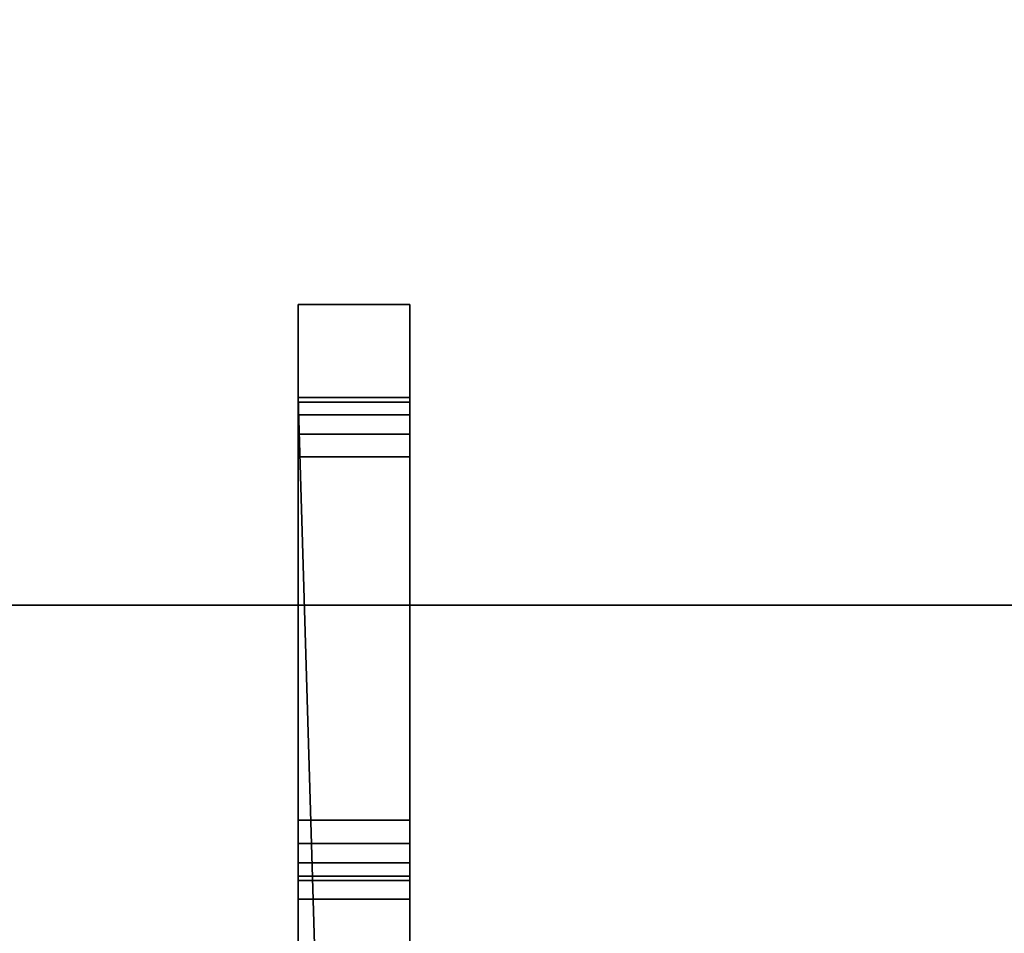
# Model space of a CAD drawing. Header units: millimetres. Extents: x -603 to 3703, y -121 to 193.
# Tile 309 of 656: x 422 to 449, y -27 to -2. Entities that reach past the tile are written whole.
import ezdxf

# ---------------------------------------------------------------- set-up
doc = ezdxf.new("R2010")
doc.units = ezdxf.units.MM
doc.layers.add('151', color=7, linetype='Continuous', true_color=0xffffff)

# ---------------------------------------------------------------- blocks, each defined once
blk = doc.blocks.new('UG_SURFACE_001')
at = {"layer": '151', "color": 252, "linetype": 'Continuous', "lineweight": 35}
for points in [[(603, -18, 2212.25), (603, 174.4, 2212.25), (-603, 174.4, 2212.25), (-603, -18, 2212.25)], [(-453, -18, 2062.25), (-453, 174.4, 2062.25), (453, 174.4, 2062.25), (453, -18, 2062.25)], [(603, -18, 2212.25), (-603, -18, 2212.25), (-453, -18, 2062.25), (453, -18, 2062.25)]]:
    blk.add_3dface(points, dxfattribs=at)
blk = doc.blocks.new('UG_SURFACE_035')
at = {"layer": '151', "color": 252, "linetype": 'Continuous', "lineweight": 35}
for points in [[(-468, -18, 2077.25), (468, -18, 2077.25), (466.5, -18, 2075.75), (-466.5, -18, 2075.75)], [(-468, -18, 2077.25), (-468, -29.92, 2077.25), (468, -29.92, 2077.25), (468, -18, 2077.25)], [(-466.5, -18, 2075.75), (466.5, -18, 2075.75), (466.5, -29.92, 2075.75), (-466.5, -29.92, 2075.75)]]:
    blk.add_3dface(points, dxfattribs=at)
blk = doc.blocks.new('UG_SURFACE_051')
at = {"layer": '151', "color": 252, "linetype": 'Continuous', "lineweight": 35}
for points in [[(429.5, -9.913, 1747.41), (432.5, -9.913, 1747.41), (432.5, -12.413, 1746.5), (429.5, -12.413, 1746.5)], [(429.5, -9.913, 1760.25), (432.5, -9.913, 1760.25), (432.5, -9.913, 1747.41), (429.5, -9.913, 1747.41)], [(429.5, -25.913, 1760.25), (432.5, -25.913, 1760.25), (432.5, -9.913, 1760.25), (429.5, -9.913, 1760.25)], [(429.5, -9.913, 1767.25), (432.5, -9.913, 1767.25), (432.5, -25.913, 1767.25), (429.5, -25.913, 1767.25)], [(429.5, -9.913, 1780.09), (432.5, -9.913, 1780.09), (432.5, -9.913, 1767.25), (429.5, -9.913, 1767.25)], [(429.5, -12.413, 1781), (432.5, -12.413, 1781), (432.5, -9.913, 1780.09), (429.5, -9.913, 1780.09)], [(429.5, -9.913, 1780.09), (429.5, -12.413, 1775), (429.5, -12.535, 1775.612)], [(429.5, -9.913, 1767.25), (429.5, -12.882, 1773.869), (429.5, -12.535, 1774.388)], [(429.5, -12.535, 1774.388), (429.5, -12.413, 1775), (429.5, -9.913, 1780.09), (429.5, -9.913, 1767.25)], [(429.5, -12.535, 1775.612), (429.5, -12.882, 1776.131), (429.5, -9.913, 1780.09)], [(429.5, -9.913, 1760.25), (429.5, -9.913, 1747.41), (429.5, -12.413, 1752.5), (429.5, -12.535, 1753.112)], [(429.5, -9.913, 1747.41), (429.5, -12.882, 1751.369), (429.5, -12.535, 1751.888)], [(429.5, -9.913, 1767.25), (429.5, -13.401, 1773.522), (429.5, -12.882, 1773.869)], [(429.5, -9.913, 1760.25), (429.5, -12.882, 1753.631), (429.5, -13.401, 1753.978)], [(429.5, -12.535, 1751.888), (429.5, -12.413, 1752.5), (429.5, -9.913, 1747.41)], [(429.5, -12.882, 1776.131), (429.5, -13.401, 1776.478), (429.5, -12.413, 1781), (429.5, -9.913, 1780.09)], [(429.5, -23.789, 1773.4), (429.5, -14.013, 1773.4), (429.5, -9.913, 1767.25), (429.5, -25.913, 1767.25)], [(429.5, -12.535, 1753.112), (429.5, -12.882, 1753.631), (429.5, -9.913, 1760.25)], [(429.5, -14.013, 1773.4), (429.5, -13.401, 1773.522), (429.5, -9.913, 1767.25)], [(429.5, -9.913, 1747.41), (429.5, -12.413, 1746.5), (429.5, -13.401, 1751.022), (429.5, -12.882, 1751.369)], [(429.5, -25.913, 1760.25), (429.5, -9.913, 1760.25), (429.5, -13.401, 1753.978), (429.5, -14.013, 1754.1)], [(432.5, -9.913, 1747.41), (432.5, -12.413, 1752.5), (432.5, -12.535, 1751.888)], [(432.5, -9.913, 1760.25), (432.5, -12.882, 1753.631), (432.5, -12.535, 1753.112)], [(432.5, -12.535, 1753.112), (432.5, -12.413, 1752.5), (432.5, -9.913, 1747.41), (432.5, -9.913, 1760.25)], [(432.5, -9.913, 1767.25), (432.5, -9.913, 1780.09), (432.5, -12.413, 1775), (432.5, -12.535, 1774.388)], [(432.5, -9.913, 1780.09), (432.5, -12.882, 1776.131), (432.5, -12.535, 1775.612)], [(432.5, -9.913, 1760.25), (432.5, -13.401, 1753.978), (432.5, -12.882, 1753.631)], [(432.5, -9.913, 1767.25), (432.5, -12.882, 1773.869), (432.5, -13.401, 1773.522)], [(432.5, -12.535, 1775.612), (432.5, -12.413, 1775), (432.5, -9.913, 1780.09)], [(432.5, -12.535, 1751.888), (432.5, -12.882, 1751.369), (432.5, -9.913, 1747.41)], [(432.5, -12.535, 1774.388), (432.5, -12.882, 1773.869), (432.5, -9.913, 1767.25)], [(432.5, -12.882, 1751.369), (432.5, -13.401, 1751.022), (432.5, -12.413, 1746.5), (432.5, -9.913, 1747.41)], [(432.5, -23.789, 1754.1), (432.5, -14.013, 1754.1), (432.5, -9.913, 1760.25), (432.5, -25.913, 1760.25)], [(432.5, -9.913, 1780.09), (432.5, -12.413, 1781), (432.5, -13.401, 1776.478), (432.5, -12.882, 1776.131)], [(432.5, -14.013, 1754.1), (432.5, -13.401, 1753.978), (432.5, -9.913, 1760.25)], [(432.5, -25.913, 1767.25), (432.5, -9.913, 1767.25), (432.5, -13.401, 1773.522), (432.5, -14.013, 1773.4)], [(429.5, -12.413, 1746.5), (432.5, -12.413, 1746.5), (432.5, -36.565, 1746.5), (430.216, -36.454, 1746.5)], [(430.216, -36.454, 1746.5), (429.5, -36.565, 1746.5), (429.5, -12.413, 1746.5)], [(429.5, -12.413, 1781), (429.5, -36.565, 1781), (430.216, -36.454, 1781)], [(430.216, -36.454, 1781), (432.5, -36.565, 1781), (432.5, -12.413, 1781), (429.5, -12.413, 1781)], [(429.5, -23.789, 1750.9), (429.5, -14.013, 1750.9), (429.5, -12.413, 1746.5), (429.5, -36.565, 1746.5)], [(429.5, -36.565, 1781), (429.5, -12.413, 1781), (429.5, -14.013, 1776.6), (429.5, -23.789, 1776.6)], [(429.5, -14.013, 1750.9), (429.5, -13.401, 1751.022), (429.5, -12.413, 1746.5)], [(429.5, -13.401, 1776.478), (429.5, -14.013, 1776.6), (429.5, -12.413, 1781)], [(429.5, -12.413, 1775), (432.5, -12.413, 1775), (432.5, -12.535, 1775.612), (429.5, -12.535, 1775.612)], [(429.5, -12.535, 1774.388), (432.5, -12.535, 1774.388), (432.5, -12.413, 1775), (429.5, -12.413, 1775)], [(429.5, -12.413, 1752.5), (432.5, -12.413, 1752.5), (432.5, -12.535, 1753.112), (429.5, -12.535, 1753.112)], [(429.5, -12.535, 1751.888), (432.5, -12.535, 1751.888), (432.5, -12.413, 1752.5), (429.5, -12.413, 1752.5)], [(432.5, -23.789, 1776.6), (432.5, -14.013, 1776.6), (432.5, -12.413, 1781), (432.5, -36.565, 1781)], [(432.5, -14.013, 1776.6), (432.5, -13.401, 1776.478), (432.5, -12.413, 1781)], [(432.5, -13.401, 1751.022), (432.5, -14.013, 1750.9), (432.5, -12.413, 1746.5)], [(432.5, -36.565, 1746.5), (432.5, -12.413, 1746.5), (432.5, -14.013, 1750.9), (432.5, -23.789, 1750.9)], [(429.5, -12.535, 1775.612), (432.5, -12.535, 1775.612), (432.5, -12.882, 1776.131), (429.5, -12.882, 1776.131)], [(429.5, -12.882, 1773.869), (432.5, -12.882, 1773.869), (432.5, -12.535, 1774.388), (429.5, -12.535, 1774.388)], [(429.5, -12.535, 1753.112), (432.5, -12.535, 1753.112), (432.5, -12.882, 1753.631), (429.5, -12.882, 1753.631)], [(429.5, -12.882, 1751.369), (432.5, -12.882, 1751.369), (432.5, -12.535, 1751.888), (429.5, -12.535, 1751.888)], [(429.5, -12.882, 1776.131), (432.5, -12.882, 1776.131), (432.5, -13.401, 1776.478), (429.5, -13.401, 1776.478)], [(429.5, -13.401, 1773.522), (432.5, -13.401, 1773.522), (432.5, -12.882, 1773.869), (429.5, -12.882, 1773.869)], [(429.5, -12.882, 1753.631), (432.5, -12.882, 1753.631), (432.5, -13.401, 1753.978), (429.5, -13.401, 1753.978)], [(429.5, -13.401, 1751.022), (432.5, -13.401, 1751.022), (432.5, -12.882, 1751.369), (429.5, -12.882, 1751.369)], [(429.5, -13.401, 1776.478), (432.5, -13.401, 1776.478), (432.5, -14.013, 1776.6), (429.5, -14.013, 1776.6)], [(429.5, -14.013, 1773.4), (432.5, -14.013, 1773.4), (432.5, -13.401, 1773.522), (429.5, -13.401, 1773.522)], [(429.5, -13.401, 1753.978), (432.5, -13.401, 1753.978), (432.5, -14.013, 1754.1), (429.5, -14.013, 1754.1)], [(429.5, -14.013, 1750.9), (432.5, -14.013, 1750.9), (432.5, -13.401, 1751.022), (429.5, -13.401, 1751.022)], [(429.5, -14.013, 1754.1), (429.5, -27.252, 1760.516), (429.5, -25.913, 1760.25)], [(429.5, -27.252, 1760.516), (429.5, -14.013, 1754.1), (429.5, -23.789, 1754.1)], [(429.5, -14.013, 1776.6), (432.5, -14.013, 1776.6), (432.5, -23.789, 1776.6), (429.5, -23.789, 1776.6)], [(429.5, -14.013, 1754.1), (432.5, -14.013, 1754.1), (432.5, -23.789, 1754.1), (429.5, -23.789, 1754.1)], [(429.5, -23.789, 1750.9), (432.5, -23.789, 1750.9), (432.5, -14.013, 1750.9), (429.5, -14.013, 1750.9)], [(429.5, -23.789, 1773.4), (432.5, -23.789, 1773.4), (432.5, -14.013, 1773.4), (429.5, -14.013, 1773.4)], [(432.5, -14.013, 1773.4), (432.5, -27.252, 1766.984), (432.5, -25.913, 1767.25)], [(432.5, -27.252, 1766.984), (432.5, -14.013, 1773.4), (432.5, -23.789, 1773.4)], [(429.5, -25.913, 1767.25), (429.5, -24.409, 1773.515), (429.5, -23.789, 1773.4)], [(429.5, -36.565, 1746.5), (429.5, -24.409, 1751.015), (429.5, -23.789, 1750.9)], [(429.5, -23.789, 1754.1), (429.5, -24.409, 1753.985), (429.5, -28.388, 1761.275), (429.5, -27.252, 1760.516)], [(429.5, -23.789, 1776.6), (429.5, -24.409, 1776.485), (429.5, -36.565, 1781)], [(429.5, -24.409, 1773.515), (432.5, -24.409, 1773.515), (432.5, -23.789, 1773.4), (429.5, -23.789, 1773.4)], [(429.5, -23.789, 1776.6), (432.5, -23.789, 1776.6), (432.5, -24.409, 1776.485), (429.5, -24.409, 1776.485)], [(429.5, -24.409, 1751.015), (432.5, -24.409, 1751.015), (432.5, -23.789, 1750.9), (429.5, -23.789, 1750.9)], [(429.5, -23.789, 1754.1), (432.5, -23.789, 1754.1), (432.5, -24.409, 1753.985), (429.5, -24.409, 1753.985)], [(432.5, -25.913, 1760.25), (432.5, -24.409, 1753.985), (432.5, -23.789, 1754.1)], [(432.5, -36.565, 1781), (432.5, -24.409, 1776.485), (432.5, -23.789, 1776.6)], [(432.5, -23.789, 1773.4), (432.5, -24.409, 1773.515), (432.5, -28.388, 1766.225), (432.5, -27.252, 1766.984)], [(432.5, -23.789, 1750.9), (432.5, -24.409, 1751.015), (432.5, -36.565, 1746.5)], [(429.5, -24.936, 1773.86), (429.5, -24.409, 1773.515), (429.5, -25.913, 1767.25), (429.5, -27.252, 1766.984)], [(429.5, -29.147, 1762.411), (429.5, -24.409, 1753.985), (429.5, -24.936, 1753.64)], [(429.5, -36.565, 1781), (429.5, -24.409, 1776.485), (429.5, -24.936, 1776.14)], [(429.5, -24.409, 1753.985), (429.5, -29.147, 1762.411), (429.5, -28.388, 1761.275)], [(429.5, -24.936, 1751.36), (429.5, -24.409, 1751.015), (429.5, -36.565, 1746.5)], [(429.5, -24.936, 1773.86), (432.5, -24.936, 1773.86), (432.5, -24.409, 1773.515), (429.5, -24.409, 1773.515)], [(429.5, -24.409, 1776.485), (432.5, -24.409, 1776.485), (432.5, -24.936, 1776.14), (429.5, -24.936, 1776.14)], [(429.5, -24.936, 1751.36), (432.5, -24.936, 1751.36), (432.5, -24.409, 1751.015), (429.5, -24.409, 1751.015)], [(429.5, -24.409, 1753.985), (432.5, -24.409, 1753.985), (432.5, -24.936, 1753.64), (429.5, -24.936, 1753.64)], [(432.5, -24.936, 1753.64), (432.5, -24.409, 1753.985), (432.5, -25.913, 1760.25), (432.5, -27.252, 1760.516)], [(432.5, -29.147, 1765.089), (432.5, -24.409, 1773.515), (432.5, -24.936, 1773.86)], [(432.5, -36.565, 1746.5), (432.5, -24.409, 1751.015), (432.5, -24.936, 1751.36)], [(432.5, -24.409, 1773.515), (432.5, -29.147, 1765.089), (432.5, -28.388, 1766.225)], [(432.5, -24.936, 1776.14), (432.5, -24.409, 1776.485), (432.5, -36.565, 1781)], [(429.5, -24.936, 1773.86), (429.5, -27.252, 1766.984), (429.5, -28.388, 1766.225)], [(429.5, -29.147, 1765.089), (429.5, -25.289, 1774.382), (429.5, -24.936, 1773.86)], [(429.5, -24.936, 1753.64), (429.5, -25.289, 1753.118), (429.5, -29.147, 1762.411)], [(429.5, -36.565, 1746.5), (429.5, -25.289, 1751.882), (429.5, -24.936, 1751.36)], [(429.5, -24.936, 1776.14), (429.5, -25.289, 1775.618), (429.5, -36.565, 1781)], [(429.5, -28.388, 1766.225), (429.5, -29.147, 1765.089), (429.5, -24.936, 1773.86)], [(429.5, -25.289, 1774.382), (432.5, -25.289, 1774.382), (432.5, -24.936, 1773.86), (429.5, -24.936, 1773.86)], [(429.5, -24.936, 1776.14), (432.5, -24.936, 1776.14), (432.5, -25.289, 1775.618), (429.5, -25.289, 1775.618)], [(429.5, -25.289, 1751.882), (432.5, -25.289, 1751.882), (432.5, -24.936, 1751.36), (429.5, -24.936, 1751.36)], [(429.5, -24.936, 1753.64), (432.5, -24.936, 1753.64), (432.5, -25.289, 1753.118), (429.5, -25.289, 1753.118)], [(432.5, -24.936, 1753.64), (432.5, -27.252, 1760.516), (432.5, -28.388, 1761.275)], [(432.5, -29.147, 1762.411), (432.5, -25.289, 1753.118), (432.5, -24.936, 1753.64)], [(432.5, -36.565, 1781), (432.5, -25.289, 1775.618), (432.5, -24.936, 1776.14)], [(432.5, -24.936, 1773.86), (432.5, -25.289, 1774.382), (432.5, -29.147, 1765.089)], [(432.5, -24.936, 1751.36), (432.5, -25.289, 1751.882), (432.5, -36.565, 1746.5)], [(432.5, -28.388, 1761.275), (432.5, -29.147, 1762.411), (432.5, -24.936, 1753.64)], [(429.5, -36.565, 1781), (429.5, -25.413, 1775), (429.5, -25.289, 1774.382), (429.5, -29.147, 1765.089)], [(429.5, -29.147, 1762.411), (429.5, -25.289, 1753.118), (429.5, -25.413, 1752.5), (429.5, -36.565, 1746.5)], [(429.5, -36.565, 1746.5), (429.5, -25.413, 1752.5), (429.5, -25.289, 1751.882)], [(429.5, -25.289, 1775.618), (429.5, -25.413, 1775), (429.5, -36.565, 1781)], [(429.5, -25.413, 1775), (432.5, -25.413, 1775), (432.5, -25.289, 1774.382), (429.5, -25.289, 1774.382)], [(429.5, -25.289, 1775.618), (432.5, -25.289, 1775.618), (432.5, -25.413, 1775), (429.5, -25.413, 1775)], [(429.5, -25.413, 1752.5), (432.5, -25.413, 1752.5), (432.5, -25.289, 1751.882), (429.5, -25.289, 1751.882)], [(429.5, -25.289, 1753.118), (432.5, -25.289, 1753.118), (432.5, -25.413, 1752.5), (429.5, -25.413, 1752.5)], [(432.5, -36.565, 1746.5), (432.5, -25.413, 1752.5), (432.5, -25.289, 1753.118), (432.5, -29.147, 1762.411)], [(432.5, -29.147, 1765.089), (432.5, -25.289, 1774.382), (432.5, -25.413, 1775), (432.5, -36.565, 1781)], [(432.5, -36.565, 1781), (432.5, -25.413, 1775), (432.5, -25.289, 1775.618)], [(432.5, -25.289, 1751.882), (432.5, -25.413, 1752.5), (432.5, -36.565, 1746.5)], [(429.5, -27.252, 1760.516), (432.5, -27.252, 1760.516), (432.5, -25.913, 1760.25), (429.5, -25.913, 1760.25)], [(429.5, -25.913, 1767.25), (432.5, -25.913, 1767.25), (432.5, -27.252, 1766.984), (429.5, -27.252, 1766.984)]]:
    blk.add_3dface(points, dxfattribs=at)
blk = doc.blocks.new('UG_SURFACE_056')
at = {"layer": '151', "color": 252, "linetype": 'Continuous', "lineweight": 35}
for points in [[(429.5, -9.913, 312.41), (432.5, -9.913, 312.41), (432.5, -12.413, 311.5), (429.5, -12.413, 311.5)], [(429.5, -9.913, 325.25), (432.5, -9.913, 325.25), (432.5, -9.913, 312.41), (429.5, -9.913, 312.41)], [(429.5, -25.913, 325.25), (432.5, -25.913, 325.25), (432.5, -9.913, 325.25), (429.5, -9.913, 325.25)], [(429.5, -9.913, 332.25), (432.5, -9.913, 332.25), (432.5, -25.913, 332.25), (429.5, -25.913, 332.25)], [(429.5, -9.913, 345.09), (432.5, -9.913, 345.09), (432.5, -9.913, 332.25), (429.5, -9.913, 332.25)], [(429.5, -12.413, 346), (432.5, -12.413, 346), (432.5, -9.913, 345.09), (429.5, -9.913, 345.09)], [(429.5, -9.913, 325.25), (429.5, -9.913, 312.41), (429.5, -12.413, 317.5), (429.5, -12.535, 318.112)], [(429.5, -9.913, 312.41), (429.5, -12.882, 316.369), (429.5, -12.535, 316.888)], [(429.5, -12.535, 316.888), (429.5, -12.413, 317.5), (429.5, -9.913, 312.41)], [(429.5, -9.913, 345.09), (429.5, -12.413, 340), (429.5, -12.535, 340.612)], [(429.5, -9.913, 332.25), (429.5, -12.882, 338.869), (429.5, -12.535, 339.388)], [(429.5, -23.789, 338.4), (429.5, -14.013, 338.4), (429.5, -9.913, 332.25), (429.5, -25.913, 332.25)], [(429.5, -9.913, 325.25), (429.5, -12.882, 318.631), (429.5, -13.401, 318.978)], [(429.5, -13.401, 316.022), (429.5, -12.882, 316.369), (429.5, -9.913, 312.41), (429.5, -12.413, 311.5)], [(429.5, -12.413, 346), (429.5, -9.913, 345.09), (429.5, -12.882, 341.131), (429.5, -13.401, 341.478)], [(429.5, -12.535, 339.388), (429.5, -12.413, 340), (429.5, -9.913, 345.09), (429.5, -9.913, 332.25)], [(429.5, -14.013, 338.4), (429.5, -13.401, 338.522), (429.5, -9.913, 332.25)], [(429.5, -12.535, 318.112), (429.5, -12.882, 318.631), (429.5, -9.913, 325.25)], [(429.5, -12.535, 340.612), (429.5, -12.882, 341.131), (429.5, -9.913, 345.09)], [(429.5, -13.401, 338.522), (429.5, -12.882, 338.869), (429.5, -9.913, 332.25)], [(429.5, -25.913, 325.25), (429.5, -9.913, 325.25), (429.5, -13.401, 318.978), (429.5, -14.013, 319.1)], [(432.5, -9.913, 332.25), (432.5, -9.913, 345.09), (432.5, -12.413, 340), (432.5, -12.535, 339.388)], [(432.5, -9.913, 345.09), (432.5, -12.882, 341.131), (432.5, -12.535, 340.612)], [(432.5, -9.913, 332.25), (432.5, -12.882, 338.869), (432.5, -13.401, 338.522)], [(432.5, -12.535, 340.612), (432.5, -12.413, 340), (432.5, -9.913, 345.09)], [(432.5, -9.913, 312.41), (432.5, -12.413, 317.5), (432.5, -12.535, 316.888)], [(432.5, -9.913, 325.25), (432.5, -12.882, 318.631), (432.5, -12.535, 318.112)], [(432.5, -23.789, 319.1), (432.5, -14.013, 319.1), (432.5, -9.913, 325.25), (432.5, -25.913, 325.25)], [(432.5, -12.535, 339.388), (432.5, -12.882, 338.869), (432.5, -9.913, 332.25)], [(432.5, -12.413, 311.5), (432.5, -9.913, 312.41), (432.5, -12.882, 316.369), (432.5, -13.401, 316.022)], [(432.5, -12.535, 318.112), (432.5, -12.413, 317.5), (432.5, -9.913, 312.41), (432.5, -9.913, 325.25)], [(432.5, -14.013, 319.1), (432.5, -13.401, 318.978), (432.5, -9.913, 325.25)], [(432.5, -13.401, 341.478), (432.5, -12.882, 341.131), (432.5, -9.913, 345.09), (432.5, -12.413, 346)], [(432.5, -12.535, 316.888), (432.5, -12.882, 316.369), (432.5, -9.913, 312.41)], [(432.5, -13.401, 318.978), (432.5, -12.882, 318.631), (432.5, -9.913, 325.25)], [(432.5, -25.913, 332.25), (432.5, -9.913, 332.25), (432.5, -13.401, 338.522), (432.5, -14.013, 338.4)], [(429.5, -12.413, 311.5), (432.5, -12.413, 311.5), (432.5, -36.565, 311.5), (430.216, -36.454, 311.5)], [(430.216, -36.454, 311.5), (429.5, -36.565, 311.5), (429.5, -12.413, 311.5)], [(429.5, -12.413, 346), (429.5, -36.565, 346), (430.216, -36.454, 346)], [(430.216, -36.454, 346), (432.5, -36.565, 346), (432.5, -12.413, 346), (429.5, -12.413, 346)], [(429.5, -23.789, 315.9), (429.5, -14.013, 315.9), (429.5, -12.413, 311.5), (429.5, -36.565, 311.5)], [(429.5, -14.013, 315.9), (429.5, -13.401, 316.022), (429.5, -12.413, 311.5)], [(429.5, -36.565, 346), (429.5, -12.413, 346), (429.5, -14.013, 341.6), (429.5, -23.789, 341.6)], [(429.5, -13.401, 341.478), (429.5, -14.013, 341.6), (429.5, -12.413, 346)], [(429.5, -12.413, 340), (432.5, -12.413, 340), (432.5, -12.535, 340.612), (429.5, -12.535, 340.612)], [(429.5, -12.535, 339.388), (432.5, -12.535, 339.388), (432.5, -12.413, 340), (429.5, -12.413, 340)], [(429.5, -12.413, 317.5), (432.5, -12.413, 317.5), (432.5, -12.535, 318.112), (429.5, -12.535, 318.112)], [(429.5, -12.535, 316.888), (432.5, -12.535, 316.888), (432.5, -12.413, 317.5), (429.5, -12.413, 317.5)], [(432.5, -23.789, 341.6), (432.5, -14.013, 341.6), (432.5, -12.413, 346), (432.5, -36.565, 346)], [(432.5, -14.013, 341.6), (432.5, -13.401, 341.478), (432.5, -12.413, 346)], [(432.5, -36.565, 311.5), (432.5, -12.413, 311.5), (432.5, -14.013, 315.9), (432.5, -23.789, 315.9)], [(432.5, -13.401, 316.022), (432.5, -14.013, 315.9), (432.5, -12.413, 311.5)], [(429.5, -12.535, 340.612), (432.5, -12.535, 340.612), (432.5, -12.882, 341.131), (429.5, -12.882, 341.131)], [(429.5, -12.882, 338.869), (432.5, -12.882, 338.869), (432.5, -12.535, 339.388), (429.5, -12.535, 339.388)], [(429.5, -12.535, 318.112), (432.5, -12.535, 318.112), (432.5, -12.882, 318.631), (429.5, -12.882, 318.631)], [(429.5, -12.882, 316.369), (432.5, -12.882, 316.369), (432.5, -12.535, 316.888), (429.5, -12.535, 316.888)], [(429.5, -12.882, 341.131), (432.5, -12.882, 341.131), (432.5, -13.401, 341.478), (429.5, -13.401, 341.478)], [(429.5, -13.401, 338.522), (432.5, -13.401, 338.522), (432.5, -12.882, 338.869), (429.5, -12.882, 338.869)], [(429.5, -12.882, 318.631), (432.5, -12.882, 318.631), (432.5, -13.401, 318.978), (429.5, -13.401, 318.978)], [(429.5, -13.401, 316.022), (432.5, -13.401, 316.022), (432.5, -12.882, 316.369), (429.5, -12.882, 316.369)], [(429.5, -13.401, 341.478), (432.5, -13.401, 341.478), (432.5, -14.013, 341.6), (429.5, -14.013, 341.6)], [(429.5, -14.013, 338.4), (432.5, -14.013, 338.4), (432.5, -13.401, 338.522), (429.5, -13.401, 338.522)], [(429.5, -13.401, 318.978), (432.5, -13.401, 318.978), (432.5, -14.013, 319.1), (429.5, -14.013, 319.1)], [(429.5, -14.013, 315.9), (432.5, -14.013, 315.9), (432.5, -13.401, 316.022), (429.5, -13.401, 316.022)], [(429.5, -14.013, 319.1), (429.5, -27.252, 325.516), (429.5, -25.913, 325.25)], [(429.5, -27.252, 325.516), (429.5, -14.013, 319.1), (429.5, -23.789, 319.1)], [(429.5, -14.013, 341.6), (432.5, -14.013, 341.6), (432.5, -23.789, 341.6), (429.5, -23.789, 341.6)], [(429.5, -14.013, 319.1), (432.5, -14.013, 319.1), (432.5, -23.789, 319.1), (429.5, -23.789, 319.1)], [(429.5, -23.789, 315.9), (432.5, -23.789, 315.9), (432.5, -14.013, 315.9), (429.5, -14.013, 315.9)], [(429.5, -23.789, 338.4), (432.5, -23.789, 338.4), (432.5, -14.013, 338.4), (429.5, -14.013, 338.4)], [(432.5, -14.013, 338.4), (432.5, -27.252, 331.984), (432.5, -25.913, 332.25)], [(432.5, -27.252, 331.984), (432.5, -14.013, 338.4), (432.5, -23.789, 338.4)], [(429.5, -36.565, 311.5), (429.5, -24.409, 316.015), (429.5, -23.789, 315.9)], [(429.5, -25.913, 332.25), (429.5, -24.409, 338.515), (429.5, -23.789, 338.4)], [(429.5, -23.789, 319.1), (429.5, -24.409, 318.985), (429.5, -27.252, 325.516)], [(429.5, -23.789, 341.6), (429.5, -24.409, 341.485), (429.5, -36.565, 346)], [(429.5, -24.409, 338.515), (432.5, -24.409, 338.515), (432.5, -23.789, 338.4), (429.5, -23.789, 338.4)], [(429.5, -23.789, 341.6), (432.5, -23.789, 341.6), (432.5, -24.409, 341.485), (429.5, -24.409, 341.485)], [(429.5, -24.409, 316.015), (432.5, -24.409, 316.015), (432.5, -23.789, 315.9), (429.5, -23.789, 315.9)], [(429.5, -23.789, 319.1), (432.5, -23.789, 319.1), (432.5, -24.409, 318.985), (429.5, -24.409, 318.985)], [(432.5, -36.565, 346), (432.5, -24.409, 341.485), (432.5, -23.789, 341.6)], [(432.5, -25.913, 325.25), (432.5, -24.409, 318.985), (432.5, -23.789, 319.1)], [(432.5, -23.789, 338.4), (432.5, -24.409, 338.515), (432.5, -27.252, 331.984)], [(432.5, -23.789, 315.9), (432.5, -24.409, 316.015), (432.5, -36.565, 311.5)], [(429.5, -25.913, 332.25), (429.5, -27.252, 331.984), (429.5, -24.409, 338.515)], [(429.5, -36.565, 311.5), (429.5, -24.936, 316.36), (429.5, -24.409, 316.015)], [(429.5, -24.936, 338.86), (429.5, -24.409, 338.515), (429.5, -27.252, 331.984), (429.5, -28.388, 331.225)], [(429.5, -28.388, 326.275), (429.5, -27.252, 325.516), (429.5, -24.409, 318.985), (429.5, -24.936, 318.64)], [(429.5, -24.409, 341.485), (429.5, -24.936, 341.14), (429.5, -36.565, 346)], [(429.5, -24.936, 338.86), (432.5, -24.936, 338.86), (432.5, -24.409, 338.515), (429.5, -24.409, 338.515)], [(429.5, -24.409, 341.485), (432.5, -24.409, 341.485), (432.5, -24.936, 341.14), (429.5, -24.936, 341.14)], [(429.5, -24.936, 316.36), (432.5, -24.936, 316.36), (432.5, -24.409, 316.015), (429.5, -24.409, 316.015)], [(429.5, -24.409, 318.985), (432.5, -24.409, 318.985), (432.5, -24.936, 318.64), (429.5, -24.936, 318.64)], [(432.5, -25.913, 325.25), (432.5, -27.252, 325.516), (432.5, -24.409, 318.985)], [(432.5, -36.565, 346), (432.5, -24.936, 341.14), (432.5, -24.409, 341.485)], [(432.5, -24.936, 318.64), (432.5, -24.409, 318.985), (432.5, -27.252, 325.516), (432.5, -28.388, 326.275)], [(432.5, -28.388, 331.225), (432.5, -27.252, 331.984), (432.5, -24.409, 338.515), (432.5, -24.936, 338.86)], [(432.5, -24.409, 316.015), (432.5, -24.936, 316.36), (432.5, -36.565, 311.5)], [(429.5, -29.147, 327.411), (429.5, -24.936, 318.64), (429.5, -25.289, 318.118)], [(429.5, -25.289, 339.382), (429.5, -24.936, 338.86), (429.5, -29.147, 330.089)], [(429.5, -36.565, 346), (429.5, -24.936, 341.14), (429.5, -25.289, 340.618)], [(429.5, -24.936, 318.64), (429.5, -29.147, 327.411), (429.5, -28.388, 326.275)], [(429.5, -25.289, 316.882), (429.5, -24.936, 316.36), (429.5, -36.565, 311.5)], [(429.5, -28.388, 331.225), (429.5, -29.147, 330.089), (429.5, -24.936, 338.86)], [(429.5, -25.289, 339.382), (432.5, -25.289, 339.382), (432.5, -24.936, 338.86), (429.5, -24.936, 338.86)], [(429.5, -24.936, 341.14), (432.5, -24.936, 341.14), (432.5, -25.289, 340.618), (429.5, -25.289, 340.618)], [(429.5, -25.289, 316.882), (432.5, -25.289, 316.882), (432.5, -24.936, 316.36), (429.5, -24.936, 316.36)], [(429.5, -24.936, 318.64), (432.5, -24.936, 318.64), (432.5, -25.289, 318.118), (429.5, -25.289, 318.118)], [(432.5, -29.147, 330.089), (432.5, -24.936, 338.86), (432.5, -25.289, 339.382)], [(432.5, -25.289, 318.118), (432.5, -24.936, 318.64), (432.5, -29.147, 327.411)], [(432.5, -36.565, 311.5), (432.5, -24.936, 316.36), (432.5, -25.289, 316.882)], [(432.5, -24.936, 338.86), (432.5, -29.147, 330.089), (432.5, -28.388, 331.225)], [(432.5, -25.289, 340.618), (432.5, -24.936, 341.14), (432.5, -36.565, 346)], [(432.5, -28.388, 326.275), (432.5, -29.147, 327.411), (432.5, -24.936, 318.64)], [(429.5, -36.565, 346), (429.5, -25.413, 340), (429.5, -25.289, 339.382), (429.5, -29.147, 330.089)], [(429.5, -36.565, 311.5), (429.5, -25.413, 317.5), (429.5, -25.289, 316.882)], [(429.5, -29.147, 327.411), (429.5, -25.289, 318.118), (429.5, -25.413, 317.5), (429.5, -36.565, 311.5)], [(429.5, -25.289, 340.618), (429.5, -25.413, 340), (429.5, -36.565, 346)], [(429.5, -25.413, 340), (432.5, -25.413, 340), (432.5, -25.289, 339.382), (429.5, -25.289, 339.382)], [(429.5, -25.289, 340.618), (432.5, -25.289, 340.618), (432.5, -25.413, 340), (429.5, -25.413, 340)], [(429.5, -25.413, 317.5), (432.5, -25.413, 317.5), (432.5, -25.289, 316.882), (429.5, -25.289, 316.882)], [(429.5, -25.289, 318.118), (432.5, -25.289, 318.118), (432.5, -25.413, 317.5), (429.5, -25.413, 317.5)], [(432.5, -36.565, 311.5), (432.5, -25.413, 317.5), (432.5, -25.289, 318.118), (432.5, -29.147, 327.411)], [(432.5, -36.565, 346), (432.5, -25.413, 340), (432.5, -25.289, 340.618)], [(432.5, -29.147, 330.089), (432.5, -25.289, 339.382), (432.5, -25.413, 340), (432.5, -36.565, 346)], [(432.5, -25.289, 316.882), (432.5, -25.413, 317.5), (432.5, -36.565, 311.5)], [(429.5, -27.252, 325.516), (432.5, -27.252, 325.516), (432.5, -25.913, 325.25), (429.5, -25.913, 325.25)], [(429.5, -25.913, 332.25), (432.5, -25.913, 332.25), (432.5, -27.252, 331.984), (429.5, -27.252, 331.984)]]:
    blk.add_3dface(points, dxfattribs=at)
blk = doc.blocks.new('UG_SURFACE_060')
at = {"layer": '151', "color": 252, "linetype": 'Continuous', "lineweight": 35}
for points in [[(429.5, -9.913, 1497.41), (432.5, -9.913, 1497.41), (432.5, -12.413, 1496.5), (429.5, -12.413, 1496.5)], [(429.5, -9.913, 1510.25), (432.5, -9.913, 1510.25), (432.5, -9.913, 1497.41), (429.5, -9.913, 1497.41)], [(429.5, -25.913, 1510.25), (432.5, -25.913, 1510.25), (432.5, -9.913, 1510.25), (429.5, -9.913, 1510.25)], [(429.5, -9.913, 1517.25), (432.5, -9.913, 1517.25), (432.5, -25.913, 1517.25), (429.5, -25.913, 1517.25)], [(429.5, -9.913, 1530.09), (432.5, -9.913, 1530.09), (432.5, -9.913, 1517.25), (429.5, -9.913, 1517.25)], [(429.5, -12.413, 1531), (432.5, -12.413, 1531), (432.5, -9.913, 1530.09), (429.5, -9.913, 1530.09)], [(429.5, -9.913, 1530.09), (429.5, -12.413, 1525), (429.5, -12.535, 1525.612)], [(429.5, -9.913, 1517.25), (429.5, -12.882, 1523.869), (429.5, -12.535, 1524.388)], [(429.5, -12.535, 1524.388), (429.5, -12.413, 1525), (429.5, -9.913, 1530.09), (429.5, -9.913, 1517.25)], [(429.5, -12.535, 1525.612), (429.5, -12.882, 1526.131), (429.5, -9.913, 1530.09)], [(429.5, -9.913, 1510.25), (429.5, -9.913, 1497.41), (429.5, -12.413, 1502.5), (429.5, -12.535, 1503.112)], [(429.5, -9.913, 1497.41), (429.5, -12.882, 1501.369), (429.5, -12.535, 1501.888)], [(429.5, -9.913, 1517.25), (429.5, -13.401, 1523.522), (429.5, -12.882, 1523.869)], [(429.5, -9.913, 1510.25), (429.5, -12.882, 1503.631), (429.5, -13.401, 1503.978)], [(429.5, -12.535, 1501.888), (429.5, -12.413, 1502.5), (429.5, -9.913, 1497.41)], [(429.5, -12.882, 1526.131), (429.5, -13.401, 1526.478), (429.5, -12.413, 1531), (429.5, -9.913, 1530.09)], [(429.5, -23.789, 1523.4), (429.5, -14.013, 1523.4), (429.5, -9.913, 1517.25), (429.5, -25.913, 1517.25)], [(429.5, -12.535, 1503.112), (429.5, -12.882, 1503.631), (429.5, -9.913, 1510.25)], [(429.5, -14.013, 1523.4), (429.5, -13.401, 1523.522), (429.5, -9.913, 1517.25)], [(429.5, -9.913, 1497.41), (429.5, -12.413, 1496.5), (429.5, -13.401, 1501.022), (429.5, -12.882, 1501.369)], [(429.5, -25.913, 1510.25), (429.5, -9.913, 1510.25), (429.5, -13.401, 1503.978), (429.5, -14.013, 1504.1)], [(432.5, -9.913, 1497.41), (432.5, -12.413, 1502.5), (432.5, -12.535, 1501.888)], [(432.5, -9.913, 1510.25), (432.5, -12.882, 1503.631), (432.5, -12.535, 1503.112)], [(432.5, -12.535, 1503.112), (432.5, -12.413, 1502.5), (432.5, -9.913, 1497.41), (432.5, -9.913, 1510.25)], [(432.5, -9.913, 1517.25), (432.5, -9.913, 1530.09), (432.5, -12.413, 1525), (432.5, -12.535, 1524.388)], [(432.5, -9.913, 1530.09), (432.5, -12.882, 1526.131), (432.5, -12.535, 1525.612)], [(432.5, -9.913, 1510.25), (432.5, -13.401, 1503.978), (432.5, -12.882, 1503.631)], [(432.5, -9.913, 1517.25), (432.5, -12.882, 1523.869), (432.5, -13.401, 1523.522)], [(432.5, -12.535, 1525.612), (432.5, -12.413, 1525), (432.5, -9.913, 1530.09)], [(432.5, -12.535, 1501.888), (432.5, -12.882, 1501.369), (432.5, -9.913, 1497.41)], [(432.5, -12.535, 1524.388), (432.5, -12.882, 1523.869), (432.5, -9.913, 1517.25)], [(432.5, -12.882, 1501.369), (432.5, -13.401, 1501.022), (432.5, -12.413, 1496.5), (432.5, -9.913, 1497.41)], [(432.5, -23.789, 1504.1), (432.5, -14.013, 1504.1), (432.5, -9.913, 1510.25), (432.5, -25.913, 1510.25)], [(432.5, -9.913, 1530.09), (432.5, -12.413, 1531), (432.5, -13.401, 1526.478), (432.5, -12.882, 1526.131)], [(432.5, -14.013, 1504.1), (432.5, -13.401, 1503.978), (432.5, -9.913, 1510.25)], [(432.5, -25.913, 1517.25), (432.5, -9.913, 1517.25), (432.5, -13.401, 1523.522), (432.5, -14.013, 1523.4)], [(429.5, -12.413, 1496.5), (432.5, -12.413, 1496.5), (432.5, -36.565, 1496.5), (430.216, -36.454, 1496.5)], [(430.216, -36.454, 1496.5), (429.5, -36.565, 1496.5), (429.5, -12.413, 1496.5)], [(429.5, -12.413, 1531), (429.5, -36.565, 1531), (430.216, -36.454, 1531)], [(430.216, -36.454, 1531), (432.5, -36.565, 1531), (432.5, -12.413, 1531), (429.5, -12.413, 1531)], [(429.5, -23.789, 1500.9), (429.5, -14.013, 1500.9), (429.5, -12.413, 1496.5), (429.5, -36.565, 1496.5)], [(429.5, -36.565, 1531), (429.5, -12.413, 1531), (429.5, -14.013, 1526.6), (429.5, -23.789, 1526.6)], [(429.5, -14.013, 1500.9), (429.5, -13.401, 1501.022), (429.5, -12.413, 1496.5)], [(429.5, -13.401, 1526.478), (429.5, -14.013, 1526.6), (429.5, -12.413, 1531)], [(429.5, -12.413, 1525), (432.5, -12.413, 1525), (432.5, -12.535, 1525.612), (429.5, -12.535, 1525.612)], [(429.5, -12.535, 1524.388), (432.5, -12.535, 1524.388), (432.5, -12.413, 1525), (429.5, -12.413, 1525)], [(429.5, -12.413, 1502.5), (432.5, -12.413, 1502.5), (432.5, -12.535, 1503.112), (429.5, -12.535, 1503.112)], [(429.5, -12.535, 1501.888), (432.5, -12.535, 1501.888), (432.5, -12.413, 1502.5), (429.5, -12.413, 1502.5)], [(432.5, -23.789, 1526.6), (432.5, -14.013, 1526.6), (432.5, -12.413, 1531), (432.5, -36.565, 1531)], [(432.5, -14.013, 1526.6), (432.5, -13.401, 1526.478), (432.5, -12.413, 1531)], [(432.5, -13.401, 1501.022), (432.5, -14.013, 1500.9), (432.5, -12.413, 1496.5)], [(432.5, -36.565, 1496.5), (432.5, -12.413, 1496.5), (432.5, -14.013, 1500.9), (432.5, -23.789, 1500.9)], [(429.5, -12.535, 1525.612), (432.5, -12.535, 1525.612), (432.5, -12.882, 1526.131), (429.5, -12.882, 1526.131)], [(429.5, -12.882, 1523.869), (432.5, -12.882, 1523.869), (432.5, -12.535, 1524.388), (429.5, -12.535, 1524.388)], [(429.5, -12.535, 1503.112), (432.5, -12.535, 1503.112), (432.5, -12.882, 1503.631), (429.5, -12.882, 1503.631)], [(429.5, -12.882, 1501.369), (432.5, -12.882, 1501.369), (432.5, -12.535, 1501.888), (429.5, -12.535, 1501.888)], [(429.5, -12.882, 1526.131), (432.5, -12.882, 1526.131), (432.5, -13.401, 1526.478), (429.5, -13.401, 1526.478)], [(429.5, -13.401, 1523.522), (432.5, -13.401, 1523.522), (432.5, -12.882, 1523.869), (429.5, -12.882, 1523.869)], [(429.5, -12.882, 1503.631), (432.5, -12.882, 1503.631), (432.5, -13.401, 1503.978), (429.5, -13.401, 1503.978)], [(429.5, -13.401, 1501.022), (432.5, -13.401, 1501.022), (432.5, -12.882, 1501.369), (429.5, -12.882, 1501.369)], [(429.5, -13.401, 1526.478), (432.5, -13.401, 1526.478), (432.5, -14.013, 1526.6), (429.5, -14.013, 1526.6)], [(429.5, -14.013, 1523.4), (432.5, -14.013, 1523.4), (432.5, -13.401, 1523.522), (429.5, -13.401, 1523.522)], [(429.5, -13.401, 1503.978), (432.5, -13.401, 1503.978), (432.5, -14.013, 1504.1), (429.5, -14.013, 1504.1)], [(429.5, -14.013, 1500.9), (432.5, -14.013, 1500.9), (432.5, -13.401, 1501.022), (429.5, -13.401, 1501.022)], [(429.5, -14.013, 1504.1), (429.5, -27.252, 1510.516), (429.5, -25.913, 1510.25)], [(429.5, -27.252, 1510.516), (429.5, -14.013, 1504.1), (429.5, -23.789, 1504.1)], [(429.5, -14.013, 1526.6), (432.5, -14.013, 1526.6), (432.5, -23.789, 1526.6), (429.5, -23.789, 1526.6)], [(429.5, -14.013, 1504.1), (432.5, -14.013, 1504.1), (432.5, -23.789, 1504.1), (429.5, -23.789, 1504.1)], [(429.5, -23.789, 1500.9), (432.5, -23.789, 1500.9), (432.5, -14.013, 1500.9), (429.5, -14.013, 1500.9)], [(429.5, -23.789, 1523.4), (432.5, -23.789, 1523.4), (432.5, -14.013, 1523.4), (429.5, -14.013, 1523.4)], [(432.5, -14.013, 1523.4), (432.5, -27.252, 1516.984), (432.5, -25.913, 1517.25)], [(432.5, -27.252, 1516.984), (432.5, -14.013, 1523.4), (432.5, -23.789, 1523.4)], [(429.5, -25.913, 1517.25), (429.5, -24.409, 1523.515), (429.5, -23.789, 1523.4)], [(429.5, -36.565, 1496.5), (429.5, -24.409, 1501.015), (429.5, -23.789, 1500.9)], [(429.5, -23.789, 1504.1), (429.5, -24.409, 1503.985), (429.5, -28.388, 1511.275), (429.5, -27.252, 1510.516)], [(429.5, -23.789, 1526.6), (429.5, -24.409, 1526.485), (429.5, -36.565, 1531)], [(429.5, -24.409, 1523.515), (432.5, -24.409, 1523.515), (432.5, -23.789, 1523.4), (429.5, -23.789, 1523.4)], [(429.5, -23.789, 1526.6), (432.5, -23.789, 1526.6), (432.5, -24.409, 1526.485), (429.5, -24.409, 1526.485)], [(429.5, -24.409, 1501.015), (432.5, -24.409, 1501.015), (432.5, -23.789, 1500.9), (429.5, -23.789, 1500.9)], [(429.5, -23.789, 1504.1), (432.5, -23.789, 1504.1), (432.5, -24.409, 1503.985), (429.5, -24.409, 1503.985)], [(432.5, -25.913, 1510.25), (432.5, -24.409, 1503.985), (432.5, -23.789, 1504.1)], [(432.5, -36.565, 1531), (432.5, -24.409, 1526.485), (432.5, -23.789, 1526.6)], [(432.5, -23.789, 1523.4), (432.5, -24.409, 1523.515), (432.5, -28.388, 1516.225), (432.5, -27.252, 1516.984)], [(432.5, -23.789, 1500.9), (432.5, -24.409, 1501.015), (432.5, -36.565, 1496.5)], [(429.5, -24.936, 1523.86), (429.5, -24.409, 1523.515), (429.5, -25.913, 1517.25), (429.5, -27.252, 1516.984)], [(429.5, -29.147, 1512.411), (429.5, -24.409, 1503.985), (429.5, -24.936, 1503.64)], [(429.5, -36.565, 1531), (429.5, -24.409, 1526.485), (429.5, -24.936, 1526.14)], [(429.5, -24.409, 1503.985), (429.5, -29.147, 1512.411), (429.5, -28.388, 1511.275)], [(429.5, -24.936, 1501.36), (429.5, -24.409, 1501.015), (429.5, -36.565, 1496.5)], [(429.5, -24.936, 1523.86), (432.5, -24.936, 1523.86), (432.5, -24.409, 1523.515), (429.5, -24.409, 1523.515)], [(429.5, -24.409, 1526.485), (432.5, -24.409, 1526.485), (432.5, -24.936, 1526.14), (429.5, -24.936, 1526.14)], [(429.5, -24.936, 1501.36), (432.5, -24.936, 1501.36), (432.5, -24.409, 1501.015), (429.5, -24.409, 1501.015)], [(429.5, -24.409, 1503.985), (432.5, -24.409, 1503.985), (432.5, -24.936, 1503.64), (429.5, -24.936, 1503.64)], [(432.5, -24.936, 1503.64), (432.5, -24.409, 1503.985), (432.5, -25.913, 1510.25), (432.5, -27.252, 1510.516)], [(432.5, -29.147, 1515.089), (432.5, -24.409, 1523.515), (432.5, -24.936, 1523.86)], [(432.5, -36.565, 1496.5), (432.5, -24.409, 1501.015), (432.5, -24.936, 1501.36)], [(432.5, -24.409, 1523.515), (432.5, -29.147, 1515.089), (432.5, -28.388, 1516.225)], [(432.5, -24.936, 1526.14), (432.5, -24.409, 1526.485), (432.5, -36.565, 1531)], [(429.5, -24.936, 1523.86), (429.5, -27.252, 1516.984), (429.5, -28.388, 1516.225)], [(429.5, -29.147, 1515.089), (429.5, -25.289, 1524.382), (429.5, -24.936, 1523.86)], [(429.5, -24.936, 1503.64), (429.5, -25.289, 1503.118), (429.5, -29.147, 1512.411)], [(429.5, -36.565, 1496.5), (429.5, -25.289, 1501.882), (429.5, -24.936, 1501.36)], [(429.5, -24.936, 1526.14), (429.5, -25.289, 1525.618), (429.5, -36.565, 1531)], [(429.5, -28.388, 1516.225), (429.5, -29.147, 1515.089), (429.5, -24.936, 1523.86)], [(429.5, -25.289, 1524.382), (432.5, -25.289, 1524.382), (432.5, -24.936, 1523.86), (429.5, -24.936, 1523.86)], [(429.5, -24.936, 1526.14), (432.5, -24.936, 1526.14), (432.5, -25.289, 1525.618), (429.5, -25.289, 1525.618)], [(429.5, -25.289, 1501.882), (432.5, -25.289, 1501.882), (432.5, -24.936, 1501.36), (429.5, -24.936, 1501.36)], [(429.5, -24.936, 1503.64), (432.5, -24.936, 1503.64), (432.5, -25.289, 1503.118), (429.5, -25.289, 1503.118)], [(432.5, -24.936, 1503.64), (432.5, -27.252, 1510.516), (432.5, -28.388, 1511.275)], [(432.5, -29.147, 1512.411), (432.5, -25.289, 1503.118), (432.5, -24.936, 1503.64)], [(432.5, -36.565, 1531), (432.5, -25.289, 1525.618), (432.5, -24.936, 1526.14)], [(432.5, -24.936, 1523.86), (432.5, -25.289, 1524.382), (432.5, -29.147, 1515.089)], [(432.5, -24.936, 1501.36), (432.5, -25.289, 1501.882), (432.5, -36.565, 1496.5)], [(432.5, -28.388, 1511.275), (432.5, -29.147, 1512.411), (432.5, -24.936, 1503.64)], [(429.5, -36.565, 1531), (429.5, -25.413, 1525), (429.5, -25.289, 1524.382), (429.5, -29.147, 1515.089)], [(429.5, -29.147, 1512.411), (429.5, -25.289, 1503.118), (429.5, -25.413, 1502.5), (429.5, -36.565, 1496.5)], [(429.5, -36.565, 1496.5), (429.5, -25.413, 1502.5), (429.5, -25.289, 1501.882)], [(429.5, -25.289, 1525.618), (429.5, -25.413, 1525), (429.5, -36.565, 1531)], [(429.5, -25.413, 1525), (432.5, -25.413, 1525), (432.5, -25.289, 1524.382), (429.5, -25.289, 1524.382)], [(429.5, -25.289, 1525.618), (432.5, -25.289, 1525.618), (432.5, -25.413, 1525), (429.5, -25.413, 1525)], [(429.5, -25.413, 1502.5), (432.5, -25.413, 1502.5), (432.5, -25.289, 1501.882), (429.5, -25.289, 1501.882)], [(429.5, -25.289, 1503.118), (432.5, -25.289, 1503.118), (432.5, -25.413, 1502.5), (429.5, -25.413, 1502.5)], [(432.5, -36.565, 1496.5), (432.5, -25.413, 1502.5), (432.5, -25.289, 1503.118), (432.5, -29.147, 1512.411)], [(432.5, -29.147, 1515.089), (432.5, -25.289, 1524.382), (432.5, -25.413, 1525), (432.5, -36.565, 1531)], [(432.5, -36.565, 1531), (432.5, -25.413, 1525), (432.5, -25.289, 1525.618)], [(432.5, -25.289, 1501.882), (432.5, -25.413, 1502.5), (432.5, -36.565, 1496.5)], [(429.5, -27.252, 1510.516), (432.5, -27.252, 1510.516), (432.5, -25.913, 1510.25), (429.5, -25.913, 1510.25)], [(429.5, -25.913, 1517.25), (432.5, -25.913, 1517.25), (432.5, -27.252, 1516.984), (429.5, -27.252, 1516.984)]]:
    blk.add_3dface(points, dxfattribs=at)

msp = doc.modelspace()

# ---------------------------------------------------------------- linework, layer by layer
at = {"layer": '151', "color": 252, "linetype": 'Continuous', "lineweight": 35}
for p, q in [((429.5, -9.913, 1767.25), (429.5, -9.913, 1780.09)), ((432.5, -9.913, 1747.41), (429.5, -9.913, 1747.41)), ((429.5, -25.913, 1767.25), (429.5, -9.913, 1767.25)), ((432.5, -9.913, 1760.25), (429.5, -9.913, 1760.25)), ((429.5, -9.913, 1780.09), (429.5, -12.413, 1781)), ((429.5, -9.913, 1760.25), (429.5, -25.913, 1760.25)), ((429.5, -9.913, 1747.41), (429.5, -9.913, 1760.25)), ((432.5, -9.913, 1767.25), (429.5, -9.913, 1767.25)), ((429.5, -12.413, 1746.5), (429.5, -9.913, 1747.41)), ((432.5, -9.913, 1780.09), (429.5, -9.913, 1780.09)), ((429.5, -9.913, 312.41), (429.5, -9.913, 325.25)), ((432.5, -9.913, 332.25), (429.5, -9.913, 332.25)), ((429.5, -12.413, 311.5), (429.5, -9.913, 312.41)), ((429.5, -9.913, 345.09), (429.5, -12.413, 346)), ((432.5, -9.913, 312.41), (429.5, -9.913, 312.41)), ((429.5, -9.913, 332.25), (429.5, -9.913, 345.09)), ((429.5, -25.913, 332.25), (429.5, -9.913, 332.25)), ((432.5, -9.913, 325.25), (429.5, -9.913, 325.25)), ((429.5, -9.913, 325.25), (429.5, -25.913, 325.25)), ((432.5, -9.913, 345.09), (429.5, -9.913, 345.09)), ((429.5, -9.913, 1510.25), (429.5, -25.913, 1510.25)), ((429.5, -9.913, 1517.25), (429.5, -9.913, 1530.09)), ((429.5, -9.913, 1497.41), (429.5, -9.913, 1510.25)), ((432.5, -9.913, 1517.25), (429.5, -9.913, 1517.25)), ((429.5, -12.413, 1496.5), (429.5, -9.913, 1497.41)), ((432.5, -9.913, 1530.09), (429.5, -9.913, 1530.09)), ((429.5, -9.913, 1530.09), (429.5, -12.413, 1531)), ((432.5, -9.913, 1497.41), (429.5, -9.913, 1497.41)), ((429.5, -25.913, 1517.25), (429.5, -9.913, 1517.25)), ((432.5, -9.913, 1510.25), (429.5, -9.913, 1510.25)), ((432.5, -9.913, 1497.41), (429.5, -9.913, 1497.41)), ((429.5, -9.913, 332.25), (429.5, -9.913, 345.09)), ((432.5, -12.413, 1746.5), (432.5, -9.913, 1747.41)), ((432.5, -9.913, 1780.09), (432.5, -12.413, 1781)), ((432.5, -9.913, 1767.25), (432.5, -9.913, 1780.09)), ((432.5, -25.913, 1767.25), (432.5, -9.913, 1767.25)), ((432.5, -9.913, 1760.25), (432.5, -25.913, 1760.25)), ((432.5, -9.913, 1747.41), (432.5, -9.913, 1760.25)), ((432.5, -9.913, 325.25), (432.5, -25.913, 325.25)), ((432.5, -9.913, 312.41), (432.5, -9.913, 325.25)), ((432.5, -12.413, 311.5), (432.5, -9.913, 312.41)), ((432.5, -9.913, 345.09), (432.5, -12.413, 346)), ((432.5, -9.913, 332.25), (432.5, -9.913, 345.09)), ((432.5, -25.913, 332.25), (432.5, -9.913, 332.25)), ((432.5, -9.913, 1530.09), (432.5, -12.413, 1531)), ((432.5, -25.913, 1517.25), (432.5, -9.913, 1517.25)), ((432.5, -9.913, 1510.25), (432.5, -25.913, 1510.25)), ((432.5, -9.913, 1497.41), (432.5, -9.913, 1510.25)), ((432.5, -12.413, 1496.5), (432.5, -9.913, 1497.41)), ((432.5, -9.913, 1517.25), (432.5, -9.913, 1530.09)), ((432.5, -12.413, 1746.5), (429.5, -12.413, 1746.5)), ((429.5, -36.565, 1746.5), (429.5, -12.413, 1746.5)), ((432.5, -12.413, 1781), (429.5, -12.413, 1781)), ((429.5, -12.413, 1781), (429.5, -36.565, 1781)), ((429.5, -36.565, 311.5), (429.5, -12.413, 311.5)), ((432.5, -12.413, 346), (429.5, -12.413, 346)), ((432.5, -12.413, 311.5), (429.5, -12.413, 311.5)), ((429.5, -12.413, 346), (429.5, -36.565, 346)), ((429.5, -12.413, 1531), (429.5, -36.565, 1531)), ((429.5, -36.565, 1496.5), (429.5, -12.413, 1496.5)), ((432.5, -12.413, 1531), (429.5, -12.413, 1531)), ((432.5, -12.413, 1496.5), (429.5, -12.413, 1496.5)), ((432.5, -36.565, 1746.5), (432.5, -12.413, 1746.5)), ((432.5, -12.413, 1781), (432.5, -36.565, 1781)), ((432.5, -12.413, 346), (432.5, -36.565, 346)), ((432.5, -36.565, 311.5), (432.5, -12.413, 311.5)), ((432.5, -12.413, 1531), (432.5, -36.565, 1531)), ((432.5, -36.565, 1496.5), (432.5, -12.413, 1496.5)), ((429.5, -23.789, 1754.1), (429.5, -14.013, 1754.1)), ((432.5, -14.013, 1773.4), (429.5, -14.013, 1773.4)), ((429.5, -14.013, 1773.4), (429.5, -23.789, 1773.4)), ((432.5, -14.013, 1776.6), (429.5, -14.013, 1776.6)), ((432.5, -14.013, 1754.1), (429.5, -14.013, 1754.1)), ((429.5, -14.013, 1750.9), (429.5, -23.789, 1750.9)), ((432.5, -14.013, 1750.9), (429.5, -14.013, 1750.9)), ((429.5, -23.789, 1776.6), (429.5, -14.013, 1776.6)), ((429.5, -23.789, 341.6), (429.5, -14.013, 341.6)), ((429.5, -14.013, 315.9), (429.5, -23.789, 315.9)), ((432.5, -14.013, 319.1), (429.5, -14.013, 319.1)), ((429.5, -23.789, 319.1), (429.5, -14.013, 319.1)), ((432.5, -14.013, 338.4), (429.5, -14.013, 338.4)), ((429.5, -14.013, 338.4), (429.5, -23.789, 338.4)), ((432.5, -14.013, 315.9), (429.5, -14.013, 315.9)), ((432.5, -14.013, 341.6), (429.5, -14.013, 341.6)), ((432.5, -14.013, 1526.6), (429.5, -14.013, 1526.6)), ((432.5, -14.013, 1504.1), (429.5, -14.013, 1504.1)), ((432.5, -14.013, 1500.9), (429.5, -14.013, 1500.9)), ((429.5, -23.789, 1526.6), (429.5, -14.013, 1526.6)), ((429.5, -14.013, 1500.9), (429.5, -23.789, 1500.9)), ((429.5, -14.013, 1523.4), (429.5, -23.789, 1523.4)), ((429.5, -23.789, 1504.1), (429.5, -14.013, 1504.1)), ((432.5, -14.013, 1523.4), (429.5, -14.013, 1523.4)), ((432.5, -14.013, 1754.1), (429.5, -14.013, 1754.1)), ((432.5, -23.789, 1754.1), (432.5, -14.013, 1754.1)), ((432.5, -14.013, 1773.4), (432.5, -23.789, 1773.4)), ((432.5, -23.789, 1776.6), (432.5, -14.013, 1776.6)), ((432.5, -14.013, 1750.9), (432.5, -23.789, 1750.9)), ((432.5, -23.789, 319.1), (432.5, -14.013, 319.1)), ((432.5, -14.013, 338.4), (432.5, -23.789, 338.4)), ((432.5, -23.789, 341.6), (432.5, -14.013, 341.6)), ((432.5, -14.013, 315.9), (432.5, -23.789, 315.9)), ((432.5, -14.013, 1523.4), (432.5, -23.789, 1523.4)), ((432.5, -14.013, 1500.9), (432.5, -23.789, 1500.9)), ((432.5, -23.789, 1504.1), (432.5, -14.013, 1504.1)), ((432.5, -23.789, 1526.6), (432.5, -14.013, 1526.6)), ((432.5, -14.013, 338.4), (432.5, -23.789, 338.4)), ((432.5, -23.789, 1504.1), (432.5, -14.013, 1504.1)), ((603, -18, 2212.25), (-603, -18, 2212.25)), ((468, -18, 2077.25), (-468, -18, 2077.25)), ((466.5, -18, 2075.75), (-466.5, -18, 2075.75)), ((-453, -18, 2062.25), (453, -18, 2062.25)), ((432.5, -23.789, 1776.6), (429.5, -23.789, 1776.6)), ((432.5, -23.789, 1750.9), (429.5, -23.789, 1750.9)), ((432.5, -23.789, 1754.1), (429.5, -23.789, 1754.1)), ((432.5, -23.789, 1773.4), (429.5, -23.789, 1773.4)), ((432.5, -23.789, 341.6), (429.5, -23.789, 341.6)), ((432.5, -23.789, 315.9), (429.5, -23.789, 315.9)), ((432.5, -23.789, 319.1), (429.5, -23.789, 319.1)), ((432.5, -23.789, 338.4), (429.5, -23.789, 338.4)), ((432.5, -23.789, 1526.6), (429.5, -23.789, 1526.6)), ((432.5, -23.789, 1500.9), (429.5, -23.789, 1500.9)), ((432.5, -23.789, 1523.4), (429.5, -23.789, 1523.4)), ((432.5, -23.789, 1504.1), (429.5, -23.789, 1504.1)), ((432.5, -23.789, 1500.9), (429.5, -23.789, 1500.9)), ((432.5, -25.913, 1760.25), (429.5, -25.913, 1760.25)), ((432.5, -25.913, 1767.25), (429.5, -25.913, 1767.25)), ((432.5, -25.913, 325.25), (429.5, -25.913, 325.25)), ((432.5, -25.913, 332.25), (429.5, -25.913, 332.25)), ((432.5, -25.913, 1517.25), (429.5, -25.913, 1517.25)), ((432.5, -25.913, 1510.25), (429.5, -25.913, 1510.25))]:
    msp.add_line(p, q, dxfattribs=at)
at = {"layer": '151', "color": 252, "linetype": 'Continuous', "lineweight": 35, "extrusion": (-1, 0, 0)}
for centre, radius, start, end in [((14.013, 1775, -429.5), 1.6, 90, 270), ((14.013, 1752.5, -429.5), 1.6, 90, 270), ((14.013, 317.5, -429.5), 1.6, 90, 270), ((14.013, 340, -429.5), 1.6, 90, 270), ((14.013, 1502.5, -429.5), 1.6, 90, 270), ((14.013, 1525, -429.5), 1.6, 90, 270), ((14.013, 1775, -432.5), 1.6, 90, 270), ((14.013, 1752.5, -432.5), 1.6, 90, 270), ((14.013, 317.5, -432.5), 1.6, 90, 270), ((14.013, 340, -432.5), 1.6, 90, 270), ((14.013, 1502.5, -432.5), 1.6, 90, 270), ((14.013, 1525, -432.5), 1.6, 90, 270), ((23.813, 1752.5, -429.5), 1.6, 269.136, 90.864), ((23.813, 1775, -429.5), 1.6, 269.136, 90.864), ((23.813, 340, -429.5), 1.6, 269.136, 90.864), ((23.813, 317.5, -429.5), 1.6, 269.136, 90.864), ((23.813, 1525, -429.5), 1.6, 269.136, 90.864), ((23.813, 1502.5, -429.5), 1.6, 269.136, 90.864), ((23.813, 1752.5, -432.5), 1.6, 269.136, 90.864), ((23.813, 1775, -432.5), 1.6, 269.136, 90.864), ((23.813, 317.5, -432.5), 1.6, 269.136, 90.864), ((23.813, 340, -432.5), 1.6, 269.136, 90.864), ((23.813, 1525, -432.5), 1.6, 269.136, 90.864), ((23.813, 1502.5, -432.5), 1.6, 269.136, 90.864), ((23.813, 317.5, -432.5), 1.6, 269.136, 90.864), ((25.913, 1763.75, -429.5), 3.5, 270, 90), ((25.913, 328.75, -429.5), 3.5, 270, 90), ((25.913, 1513.75, -429.5), 3.5, 270, 90), ((25.913, 1763.75, -432.5), 3.5, 270, 90), ((25.913, 328.75, -432.5), 3.5, 270, 90), ((25.913, 1513.75, -432.5), 3.5, 270, 90), ((25.913, 1763.75, -432.5), 3.5, 270, 90)]:
    msp.add_arc(centre, radius, start, end, dxfattribs=at)

# ---------------------------------------------------------------- block references
at = {"layer": '151', "color": 252, "linetype": 'Continuous', "lineweight": 35}
for name in ['UG_SURFACE_001', 'UG_SURFACE_035', 'UG_SURFACE_051', 'UG_SURFACE_056', 'UG_SURFACE_060']:
    msp.add_blockref(name, (0, 0), dxfattribs=at)

doc.saveas('drawing.dxf')
